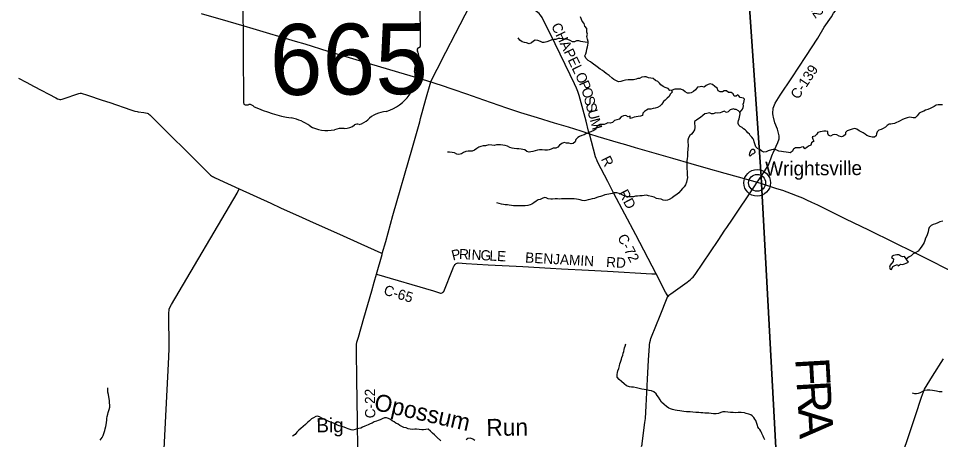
# Model space of a CAD drawing. Extents: x 114604 to 551442, y 316898 to 567001.
# Drawn here: x 114843 to 141994, y 342447 to 354850 of the extents above; entities that cross this region are included whole.
import ezdxf

# ---------------------------------------------------------------- set-up
doc = ezdxf.new("R2010")
doc.units = 0
for name, color, linetype in [('_CIVIL_CONSTRUCTION', 7, 'Continuous'), ('BD_X_Building', 7, 'Continuous'), ('GE_P_Alignment_1000_Cardinal_Points', 7, 'Continuous'), ('GE_P_Alignment_100_Distances', 7, 'Continuous'), ('GE_P_Alignment_500_Bearings', 7, 'Continuous'), ('GE_P_Alignment_500_Curve_Data', 7, 'Continuous'), ('GE_P_Alignment_500_Distances', 7, 'Continuous'), ('GE_X_Alignment', 7, 'Continuous'), ('MT_X_Edge_Line', 7, 'Continuous'), ('PM_P_Cells', 7, 'Continuous'), ('PM_P_CL_Double_Solid', 7, 'Continuous'), ('PM_P_Crosswalk', 7, 'Continuous'), ('PM_P_Stop_Line', 7, 'Continuous'), ('PM_X_Dotted_Line', 7, 'Continuous'), ('RS_Raster1', 7, 'Continuous')]:
    doc.layers.add(name, color=color, linetype=linetype)

msp = doc.modelspace()

# ---------------------------------------------------------------- linework, layer by layer
at = {"layer": '_CIVIL_CONSTRUCTION'}
for points in [[(120224, 354998), (121011, 354769), (121483, 354634), (121743, 354554), (122990, 354182), (123274, 354100), (123954, 353891), (124120, 353842), (124874, 353613), (126035, 353265), (126539, 353118), (126986, 352981), (127165, 352924), (127259, 352893), (127631, 352766), (128033, 352625), (128535, 352452), (129218, 352219), (129628, 352082), (130117, 351930), (130620, 351779), (131028, 351654), (131404, 351537), (131653, 351455), (131903, 351375), (132499, 351196), (132719, 351133), (133001, 351048), (134103, 350733), (134638, 350577), (135079, 350453), (135646, 350290), (136032, 350185), (136597, 350025), (136725, 349989)], [(136725, 349989), (136931, 349921), (137163, 349844), (137337, 349788), (137464, 349747), (137599, 349699), (137772, 349627), (137925, 349563), (138044, 349512), (138194, 349442), (138368, 349358), (139200, 348951), (139875, 348626), (140627, 348251), (141188, 347976), (141774, 347679), (142387, 347368)]]:
    msp.add_lwpolyline(points, dxfattribs=at)
at = {"layer": 'GE_P_Alignment_1000_Cardinal_Points'}
msp.add_lwpolyline([(119076, 341090), (119088, 341212), (119275, 344874), (119279, 345136), (119273, 346149), (119284, 346289), (119304, 346341), (119350, 346427), (121279, 349707), (121346, 349833)], dxfattribs=at)
at = {"layer": 'GE_P_Alignment_500_Bearings'}
msp.add_line((136597, 350025), (136713, 350196), dxfattribs=at)
for points in [[(137070, 351978), (137053, 352054), (137069, 352205), (137121, 352355), (137275, 352591), (137615, 353102), (138028, 353728), (138380, 354269), (138570, 354591), (138779, 354895), (138845, 355007), (139063, 355273), (139395, 355775), (139863, 356489), (140193, 356999), (140317, 357187), (140663, 357683), (140795, 357847), (141115, 358267), (141467, 358724), (141809, 359178), (142229, 359740), (142247, 359765)], [(126986, 352981), (127009, 353037), (127173, 353359), (127430, 353855), (127712, 354409), (128131, 355226), (128192, 355342), (128371, 355692), (128522, 355983), (128551, 356042), (128563, 356073), (128573, 356104), (128580, 356139)], [(131653, 351455), (131631, 351535), (131556, 351820), (131351, 352577), (131313, 352703), (131278, 352794), (131216, 352926), (131089, 353187), (130643, 354099), (130392, 354620), (130306, 354794), (130262, 354876), (130245, 354904), (130205, 354956), (130171, 354991), (130136, 355023), (130057, 355082), (129129, 355743), (128998, 355838), (128625, 356102), (128599, 356121), (128580, 356139)], [(114843, 353093), (115074, 352971), (115307, 352850), (115942, 352511), (115995, 352484), (116034, 352468), (116063, 352463), (116079, 352464), (116096, 352465), (116128, 352474), (116221, 352504), (116561, 352622), (116592, 352633), (116624, 352641), (116657, 352646), (116689, 352646), (116722, 352641), (116753, 352631), (116815, 352609), (116878, 352590), (117312, 352444), (117530, 352373), (118150, 352162), (118275, 352123), (118338, 352106), (118371, 352100), (118533, 352081), (118585, 352073), (118629, 352061), (118659, 352048), (118687, 352031), (118714, 352007), (118757, 351962), (119177, 351548), (119454, 351270), (119642, 351087), (120246, 350488), (120454, 350279), (120502, 350235), (120555, 350197), (120584, 350181), (120613, 350166), (120761, 350098), (121346, 349833)], [(125555, 347925), (125657, 348283), (125870, 349042), (126443, 351050), (126658, 351807), (126684, 351902), (126839, 352477), (126986, 352981)], [(137063, 350889), (137105, 350985), (137207, 351195), (137241, 351303), (137241, 351389), (137193, 351586), (137113, 351778), (137077, 351942), (137070, 351978)], [(133616, 347328), (133018, 348481), (132378, 349696), (132198, 350045), (132001, 350421), (131897, 350625), (131870, 350685), (131854, 350726), (131838, 350777), (131653, 351455)], [(136713, 350196), (136865, 350440), (136923, 350508), (136995, 350720), (137025, 350803), (137046, 350850), (137063, 350889)], [(133972, 346664), (133979, 346674), (134001, 346698), (134026, 346720), (134052, 346740), (134530, 347085), (134636, 347164), (134684, 347207), (134709, 347235), (134727, 347257), (134765, 347310), (135445, 348315), (135646, 348614), (135700, 348696), (135867, 348940), (136509, 349890), (136597, 350025)], [(121346, 349833), (122276, 349408), (122560, 349277), (123197, 348989), (123525, 348844), (124298, 348493), (124924, 348213), (125513, 347946), (125555, 347925)], [(125382, 347314), (125549, 347897), (125555, 347925)], [(125382, 347314), (127062, 346825), (127270, 346762), (127292, 346760), (127318, 346766), (127344, 346784), (127351, 346790), (127364, 346809), (127633, 347475), (127667, 347555), (127678, 347578), (127691, 347599), (127709, 347617), (127732, 347631), (127762, 347645), (127787, 347649), (128023, 347637), (128678, 347598), (129496, 347555), (129692, 347543), (130511, 347498), (130831, 347479), (131624, 347436), (132183, 347408), (133489, 347332), (133555, 347329), (133616, 347328)], [(124841, 342147), (124831, 342985), (124810, 344231), (124795, 345051), (124796, 345182), (124800, 345247), (124811, 345316), (124836, 345409), (124854, 345462), (125013, 346020), (125247, 346825), (125316, 347079), (125382, 347314)], [(133972, 346664), (133943, 346706), (133895, 346792), (133616, 347328)], [(133190, 342247), (133204, 342300), (133209, 342332), (133290, 342950), (133302, 343067), (133325, 343440), (133366, 344225), (133397, 344782), (133423, 345208), (133426, 345239), (133435, 345306), (133450, 345370), (133468, 345426), (133485, 345471), (133736, 346100), (133944, 346619), (133959, 346647), (133972, 346664)], [(139827, 335927), (139735, 336273), (139597, 336745), (139475, 337194), (139401, 337444), (139387, 337500), (139379, 337580), (139385, 337650), (139403, 337721), (139755, 338730), (140034, 339563), (140194, 340038), (140358, 340544), (140482, 340899), (140650, 341374), (140835, 341938), (140987, 342365), (141257, 343160), (141431, 343693), (141519, 343929), (141754, 344317), (142078, 344822)]]:
    msp.add_lwpolyline(points, dxfattribs=at)
at = {"layer": 'GE_P_Alignment_500_Curve_Data'}
for p, q in [((126683, 354045), (126671, 355703)), ((121451, 355532), (121474, 352362)), ((126682, 354045), (126683, 354045))]:
    msp.add_line(p, q, dxfattribs=at)
for centre, major_axis, start_param, end_param in [((126670, 353923), (89.9, 0.6), 1.883978, 3.671073), ((126099, 353709), (540, 4), 5.934695, 6.695948), ((126621, 354038), (62.2, 0.4), 5.05454, 6.418171), ((126896, 353352), (393, 3), 2.387724, 3.262537), ((125140, 353129), (1385, 10), 5.101752, 6.440018), ((121534, 352356), (61, 0.4), 3.00124, 4.508301), ((121541, 352680), (466, 3), 4.665946, 4.897461), ((121640, 352181), (168, 1), 0.519207, 1.627899), ((123739, 355044), (3998, 29), 4.195996, 4.48896), ((122577, 350946), (1251, 9), 0.823519, 1.323588), ((125735, 351503), (758, 5), 1.647645, 2.488433), ((123921, 352181), (794, 6), 4.026481, 4.996735), ((124387, 351089), (652, 5), 1.495662, 1.94098), ((124439, 351948), (423, 3), 4.691044, 5.507374), ((124824, 351643), (119, 1), 1.147584, 2.315152), ((124770, 352079), (447, 3), 4.937069, 5.64225)]:
    msp.add_ellipse(centre, major_axis=major_axis, ratio=0.8, start_param=start_param, end_param=end_param, dxfattribs=at)
at = {"layer": 'GE_P_Alignment_500_Distances'}
for points in [[(136368, 355174), (136712, 350199), (136724, 349992), (137354, 338403)], [(149297, 331469), (137728, 332419), (137671, 333557), (137354, 338403), (136724, 349992), (136712, 350199), (136368, 355174)]]:
    msp.add_lwpolyline(points, dxfattribs=at)
at = {"layer": 'GE_X_Alignment'}
for radius in [393, 249]:
    msp.add_circle((136593, 350008), radius, dxfattribs=at)
at = {"layer": 'MT_X_Edge_Line'}
for points in [[(136461, 350989), (136440, 350990), (136402, 350952), (136389, 350920), (136373, 350876), (136359, 350834), (136391, 350792)], [(136391, 350792), (136423, 350834), (136457, 350862), (136501, 350876), (136539, 350916), (136526, 350964), (136486, 350988), (136461, 350989)], [(140928, 347838), (140871, 347830), (140826, 347853), (140770, 347885), (140702, 347892), (140611, 347871), (140569, 347845), (140553, 347797), (140583, 347791), (140605, 347775), (140598, 347693), (140511, 347579), (140488, 347527), (140514, 347467), (140548, 347457), (140593, 347540), (140651, 347576), (140727, 347607), (140745, 347565), (140781, 347579), (140814, 347609), (140870, 347606), (140934, 347624), (140980, 347645), (141050, 347675)], [(141050, 347675), (140928, 347838)]]:
    msp.add_lwpolyline(points, dxfattribs=at)
at = {"layer": 'PM_P_Cells'}
for points in [[(135974, 352561), (135921, 352557), (135887, 352627), (135827, 352665), (135755, 352673), (135687, 352717), (135619, 352723), (135569, 352693), (135507, 352689), (135447, 352721), (135415, 352797), (135346, 352843), (135282, 352903), (135212, 352927), (135148, 352907), (135090, 352871), (135032, 352826), (134964, 352848), (134912, 352838), (134842, 352824), (134780, 352748), (134718, 352698), (134654, 352664), (134600, 352654), (134542, 352654), (134474, 352690), (134414, 352734), (134342, 352770), (134276, 352766), (134224, 352766), (134174, 352765), (134090, 352739), (134024, 352731), (133970, 352785), (133888, 352819), (133830, 352847), (133756, 352891), (133715, 352941), (133667, 352993), (133601, 353023), (133531, 353080), (133465, 353091), (133397, 353103), (133329, 353135), (133273, 353133), (133203, 353121), (133133, 353081), (133079, 353077), (133027, 353061), (132957, 353043), (132897, 353041), (132843, 353041), (132793, 353039), (132713, 353031), (132637, 353009), (132579, 352995), (132507, 352986), (132431, 353024), (132377, 353056), (132321, 353088), (132232, 353165), (132150, 353233), (132088, 353281), (132036, 353321), (131974, 353357), (131880, 353425), (131740, 353529), (131684, 353571), (131620, 353611), (131554, 353685), (131524, 353745), (131545, 353809), (131573, 353875), (131579, 353943), (131595, 354016), (131607, 354066), (131621, 354124), (131621, 354174), (131595, 354242), (131583, 354314), (131597, 354386), (131583, 354444), (131579, 354506), (131579, 354557), (131523, 354627), (131501, 354699), (131445, 354771), (131418, 354823), (131392, 354893)], [(131621, 354140), (131531, 354150), (131465, 354164), (131407, 354174), (131339, 354186), (131273, 354186), (131213, 354165), (131159, 354163), (131089, 354199), (131023, 354229), (130957, 354237), (130905, 354237), (130849, 354247), (130781, 354261), (130731, 354259), (130667, 354229), (130615, 354227), (130545, 354219), (130479, 354187), (130401, 354161), (130322, 354141), (130272, 354143), (130210, 354169), (130132, 354199), (130060, 354207), (130010, 354180), (129954, 354130), (129882, 354106), (129800, 354132), (129748, 354146), (129674, 354158), (129602, 354210), (129562, 354282)], [(134069, 352737), (134090, 352681), (134030, 352619), (134006, 352547), (133944, 352507), (133890, 352443), (133834, 352401), (133788, 352330), (133726, 352270), (133660, 352232), (133588, 352208), (133536, 352194), (133466, 352178), (133388, 352178), (133338, 352150), (133278, 352105), (133224, 352059), (133214, 351991), (133158, 351975), (133088, 351967), (133030, 351953), (132976, 351947), (132920, 351925), (132854, 351903), (132856, 351971), (132794, 351949), (132724, 351989), (132656, 351979), (132586, 351955), (132532, 351886), (132462, 351860), (132392, 351840), (132332, 351790), (132262, 351770), (132194, 351776), (132138, 351742), (132088, 351726), (132030, 351726), (131958, 351728), (131904, 351701), (131858, 351641), (131846, 351591), (131784, 351553), (131718, 351525), (131650, 351495), (131600, 351471), (131550, 351449), (131498, 351425), (131430, 351400), (131362, 351372), (131312, 351346), (131258, 351286), (131232, 351212), (131178, 351170), (131114, 351158), (131048, 351174), (130980, 351178), (130910, 351194), (130842, 351163), (130772, 351119), (130730, 351057), (130662, 351031), (130588, 351027), (130526, 350997), (130473, 350981), (130421, 350971), (130343, 350969), (130261, 350981), (130181, 350981), (130129, 350968), (130059, 350948), (129985, 350932), (129929, 350920), (129877, 350916), (129815, 350936), (129751, 350978), (129699, 350990), (129647, 350998), (129575, 351006), (129515, 351014), (129441, 351024), (129379, 351030), (129307, 351046), (129239, 351086), (129175, 351112), (129103, 351122), (129041, 351124), (128977, 351126), (128924, 351126), (128850, 351106), (128778, 351114), (128690, 351123), (128596, 351103), (128528, 351095), (128462, 351081), (128402, 351055), (128344, 351015), (128274, 350967), (128200, 350943), (128132, 350939), (128082, 350941)], [(136080, 352084), (136137, 352138), (136167, 352182), (136185, 352226), (136191, 352272), (136187, 352328), (136199, 352376), (136214, 352425), (136220, 352469), (136190, 352507), (136140, 352510), (136096, 352524), (136056, 352574), (136024, 352600), (135974, 352561)], [(135974, 352172), (135939, 352168), (135898, 352184), (135797, 352160), (135745, 352098), (135687, 352084), (135621, 352120), (135555, 352089), (135505, 352071), (135437, 352061), (135373, 352075), (135303, 352045), (135253, 352045), (135187, 352071), (135117, 352051), (135053, 352045), (134997, 351991), (134925, 351929), (134875, 351905), (134809, 351856), (134751, 351814), (134747, 351742), (134759, 351690), (134757, 351638), (134747, 351568), (134699, 351494), (134659, 351437), (134609, 351405), (134577, 351337), (134554, 351263), (134552, 351201), (134562, 351135), (134558, 351081), (134552, 351029), (134552, 350978), (134548, 350910), (134544, 350854), (134544, 350786), (134534, 350724), (134526, 350652), (134524, 350594), (134524, 350542), (134526, 350484), (134528, 350407), (134532, 350353), (134536, 350295), (134538, 350239), (134539, 350161), (134527, 350077), (134517, 350027), (134485, 349946), (134441, 349890), (134395, 349838), (134337, 349770), (134287, 349714), (134233, 349668), (134147, 349612), (134091, 349571), (134007, 349513), (133953, 349497), (133881, 349485), (133829, 349499), (133769, 349523), (133691, 349533), (133627, 349549), (133562, 349585), (133484, 349603), (133398, 349627), (133340, 349641), (133264, 349637), (133204, 349623), (133142, 349625), (133068, 349619), (133016, 349611), (132954, 349598), (132900, 349594), (132846, 349596), (132788, 349596), (132722, 349612), (132658, 349636), (132604, 349666), (132534, 349694), (132462, 349714), (132386, 349712), (132326, 349698), (132276, 349684), (132222, 349676), (132166, 349668), (132106, 349658), (132036, 349630), (131982, 349610), (131930, 349598), (131870, 349577), (131802, 349547), (131732, 349533), (131672, 349519), (131617, 349505), (131549, 349487), (131499, 349481), (131443, 349487), (131387, 349505)], [(136615, 351007), (136558, 351065), (136548, 351095), (136540, 351125), (136509, 351215), (136497, 351265), (136473, 351307), (136435, 351352), (136393, 351400), (136364, 351440), (136322, 351482), (136280, 351532), (136240, 351570), (136196, 351598), (136148, 351634), (136097, 351666), (136059, 351707), (136037, 351757), (136033, 351791), (136041, 351847), (136062, 351898), (136072, 351942), (136084, 351990), (136090, 352040), (136080, 352086), (136045, 352126), (135974, 352172)], [(142052, 352303), (141988, 352301), (141924, 352304), (141862, 352293), (141802, 352253), (141751, 352225), (141691, 352196), (141615, 352164), (141552, 352145), (141502, 352123), (141424, 352086), (141365, 352056), (141309, 351983), (141242, 351919), (141192, 351924), (141134, 351934), (141080, 351939), (141016, 351927), (140949, 351900), (140875, 351872), (140805, 351839), (140748, 351809), (140698, 351782), (140638, 351758), (140583, 351745), (140531, 351741), (140479, 351733), (140427, 351694), (140374, 351648), (140308, 351611), (140242, 351583), (140177, 351556), (140127, 351510), (140108, 351454), (140100, 351396), (140045, 351356)], [(140045, 351356), (139977, 351353), (139899, 351376), (139828, 351402), (139772, 351439), (139720, 351477), (139652, 351508), (139600, 351539), (139529, 351585), (139467, 351608), (139390, 351593), (139242, 351542), (139199, 351488), (139195, 351436), (139132, 351386), (139082, 351361), (139012, 351383), (138944, 351418), (138876, 351435), (138826, 351419), (138754, 351386), (138696, 351416), (138680, 351466), (138675, 351519), (138619, 351533), (138561, 351528), (138511, 351522), (138446, 351514), (138378, 351489), (138354, 351437), (138291, 351382), (138213, 351362), (138238, 351294), (138264, 351232), (138199, 351188), (138175, 351118), (138110, 351089), (138054, 351045), (138002, 351009), (137962, 351072), (137898, 351060), (137848, 351041), (137781, 351043), (137723, 351036), (137667, 350996), (137628, 350928), (137568, 350893), (137514, 350901), (137444, 350912), (137366, 350919), (137310, 350927), (137230, 350944), (137178, 350966), (137118, 350993), (137068, 350993), (137016, 350982), (136921, 350951), (136857, 350919), (136791, 350912), (136735, 350938), (136671, 350993)], [(128082, 350941), (128012, 350931), (127946, 350898), (127884, 350862), (127812, 350840), (127756, 350852), (127678, 350892), (127610, 350906), (127540, 350914), (127476, 350910)], [(131387, 349505), (131333, 349519), (131273, 349531), (131209, 349541), (131135, 349537), (131065, 349537), (131005, 349535), (130953, 349537), (130889, 349540), (130831, 349538), (130775, 349532), (130711, 349534), (130651, 349536), (130573, 349528), (130517, 349524), (130437, 349538), (130383, 349564), (130331, 349574), (130267, 349550), (130203, 349518), (130149, 349508), (130089, 349464), (130023, 349423), (129961, 349385), (129909, 349361), (129839, 349337), (129759, 349333), (129701, 349333), (129623, 349335), (129568, 349333), (129476, 349329), (129420, 349329), (129362, 349337), (129292, 349351), (129240, 349359), (129178, 349365), (129124, 349371), (129064, 349383), (128994, 349398), (128934, 349418)], [(142060, 348882), (141976, 348857), (141915, 348831), (141843, 348804), (141773, 348779), (141720, 348749), (141658, 348691), (141635, 348635), (141625, 348565), (141612, 348511), (141590, 348451), (141555, 348376), (141532, 348306), (141508, 348250), (141483, 348198), (141447, 348144), (141398, 348076), (141338, 347999), (141269, 347957), (141191, 347918), (141130, 347858), (141072, 347825), (140982, 347765)], [(135964, 343237), (135886, 343243), (135810, 343249), (135732, 343257), (135655, 343267), (135583, 343263), (135529, 343245), (135455, 343217), (135383, 343206), (135305, 343210), (135243, 343218), (135173, 343222), (135111, 343228), (135053, 343228), (134991, 343234), (134931, 343236), (134873, 343242), (134789, 343248), (134705, 343256), (134625, 343260), (134567, 343260), (134509, 343262), (134433, 343270), (134379, 343286), (134321, 343292), (134243, 343302), (134181, 343312), (134101, 343330), (134042, 343348), (133990, 343374), (133922, 343424), (133854, 343478), (133780, 343544), (133738, 343614), (133688, 343692), (133652, 343746), (133618, 343796), (133556, 343854), (133488, 343884), (133412, 343896), (133342, 343910), (133270, 343920), (133199, 343930), (133121, 343950), (133041, 343974), (132957, 343986), (132893, 343990), (132835, 344002), (132749, 344034), (132683, 344092), (132603, 344158), (132527, 344216), (132471, 344282), (132469, 344366), (132479, 344418), (132495, 344470), (132519, 344544), (132540, 344615), (132554, 344675), (132570, 344727), (132596, 344811), (132614, 344865), (132638, 344933), (132652, 344989), (132666, 345042), (132678, 345098), (132692, 345150), (132706, 345200), (132726, 345266)], [(117245, 342434), (117313, 342512), (117339, 342567), (117361, 342629), (117389, 342711), (117397, 342761), (117417, 342831), (117423, 342885), (117433, 342945), (117443, 343016), (117449, 343070), (117459, 343128), (117471, 343196), (117483, 343248), (117513, 343330), (117533, 343402), (117531, 343464), (117529, 343529), (117522, 343587), (117510, 343657), (117504, 343709), (117498, 343773), (117480, 343845), (117474, 343913), (117476, 343973)], [(142038, 343853), (141954, 343853), (141874, 343874), (141818, 343885), (141760, 343897), (141682, 343906), (141602, 343903), (141524, 343889), (141465, 343862), (141393, 343824), (141339, 343801), (141285, 343793), (141233, 343797), (141165, 343810)], [(136618, 342826), (136606, 342860), (136585, 342916), (136575, 342952), (136553, 343006), (136527, 343050), (136493, 343098), (136448, 343142), (136404, 343174), (136352, 343195), (136310, 343209), (136266, 343217), (136220, 343233), (136124, 343245), (136078, 343246), (136032, 343246), (135964, 343237)], [(123779, 343078), (123707, 343114), (123653, 343132), (123601, 343122), (123533, 343090), (123475, 343056), (123413, 342996), (123363, 342955), (123291, 342889), (123225, 342837), (123159, 342775), (123099, 342721), (123041, 342665), (122987, 342600), (122915, 342544)], [(127278, 342412), (127165, 342516), (127093, 342586), (127039, 342638), (126975, 342694), (126907, 342750), (126841, 342746), (126771, 342732), (126721, 342732), (126647, 342748), (126565, 342752), (126513, 342750), (126443, 342746), (126373, 342754), (126321, 342768), (126261, 342788), (126189, 342804), (126136, 342830), (126072, 342866), (126020, 342896), (125960, 342932), (125906, 342966), (125850, 343000), (125798, 343038), (125744, 343072), (125680, 343090), (125622, 343084), (125548, 343059), (125494, 343029), (125438, 343005), (125388, 342993), (125318, 342965), (125260, 342933), (125204, 342911), (125142, 342881), (125092, 342863), (125040, 342841), (124974, 342811), (124920, 342782), (124864, 342770), (124808, 342762), (124754, 342740), (124690, 342724), (124636, 342732), (124556, 342760), (124500, 342782), (124433, 342808), (124369, 342830), (124291, 342856), (124233, 342876), (124171, 342906), (124115, 342932), (124039, 342962), (123985, 342982), (123921, 343008), (123849, 343048), (123779, 343078)], [(136819, 342436), (136791, 342494), (136773, 342546), (136751, 342588), (136735, 342622), (136721, 342654), (136704, 342698), (136670, 342746), (136648, 342776), (136618, 342826)], [(128284, 342415), (128226, 342459), (128150, 342493), (128080, 342483), (128022, 342436)]]:
    msp.add_lwpolyline(points, dxfattribs=at)
at = {"layer": 'PM_X_Dotted_Line'}
msp.add_line((136593, 350008), (136593, 350008), dxfattribs=at)
at = {"layer": 'RS_Raster1'}
for points in [[(136368, 355174), (136712, 350199), (136724, 349992), (137354, 338403), (137671, 333557), (137728, 332419), (137728, 332401), (137667, 331240), (137235, 324101), (137168, 322856), (137160, 322723), (136856, 317643)], [(149297, 331469), (137728, 332419), (137671, 333557), (137354, 338403), (136724, 349992), (136712, 350199), (136368, 355174)]]:
    msp.add_lwpolyline(points, dxfattribs=at)

# ---------------------------------------------------------------- texts
at = {"layer": '_CIVIL_CONSTRUCTION'}
for s, height, rotation, p in [('Wrightsville', 417.03, 0.4118, (136832, 350218)), ('Big', 417, 0.4116, (123615, 342660))]:
    msp.add_text(s, height=height, rotation=rotation, dxfattribs=at).set_placement(p)
at = {"layer": 'BD_X_Building'}
for s, p in [('665', (123664, 353681)), ('s', (124016, 353756)), ('r', (124016, 353756))]:
    msp.add_text(s, height=1, rotation=0.4115, dxfattribs=at).set_placement(p)
at = {"layer": 'GE_P_Alignment_100_Distances'}
for s, rotation, p in [('F', 273.3077, (137714, 344834)), ('R', 273.3082, (137753, 344158)), ('A', 273.3077, (137800, 343345))]:
    msp.add_text(s, height=1000, rotation=rotation, dxfattribs=at).set_placement(p)
at = {"layer": 'GE_P_Alignment_500_Curve_Data'}
msp.add_text('665', height=2088.4, rotation=0.4115, dxfattribs=at).set_placement((122250, 352592))
at = {"layer": 'PM_P_CL_Double_Solid'}
for s, rotation, p in [('CHAPEL', 295.868, (130522, 354633)), ('O', 294.821, (131229, 353180)), ('C-139', 56.3414, (137802, 352446)), ('P', 293.4281, (131339, 352942)), ('O', 285.9483, (131416, 352766)), ('S', 285.1751, (131488, 352513)), ('S', 285.1613, (131541, 352318)), ('U', 285.1664, (131594, 352123)), ('M', 285.3956, (131664, 351866)), ('R', 296.2419, (131989, 350710)), ('RD', 297.4164, (132506, 349717)), ('C-72', 297.5931, (132470, 348404)), ('P', 14.1955, (127637, 347717)), ('R', 357.4323, (127810, 347764)), ('I', 356.9984, (128056, 347753)), ('N', 356.9891, (128179, 347747)), ('G', 356.9855, (128442, 347733)), ('L', 356.9914, (128706, 347719)), ('E', 356.9898, (128930, 347707)), ('BENJAMIN', 356.8269, (129757, 347663)), ('RD', 356.9642, (132142, 347530)), ('C-65', 343.3832, (125576, 346722)), ('C-22', 90.7545, (125352, 343076))]:
    msp.add_text(s, height=300, rotation=rotation, dxfattribs=at).set_placement(p)
at = {"layer": 'PM_P_Crosswalk'}
msp.add_text('T-282', height=300, rotation=305.3292, dxfattribs=at).set_placement((137726, 355684))
at = {"layer": 'PM_P_Stop_Line'}
for s, rotation, p in [('Opossum', 347.2214, (125287, 343326)), ('Run', 0.5106, (128622, 342556))]:
    msp.add_text(s, height=500, rotation=rotation, dxfattribs=at).set_placement(p)

doc.saveas('drawing.dxf')
